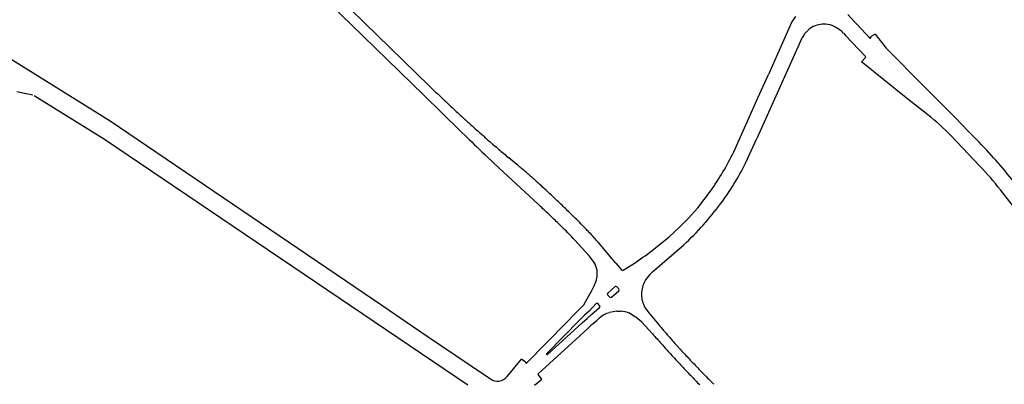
# Model space of a CAD drawing. Extents: x 148869 to 161638, y 453607 to 469810.
# Tile 846 of 1056: x 159124.27 to 159128.04, y 459845.82 to 459847.22. Entities that reach past the tile are written whole.
import ezdxf

# ---------------------------------------------------------------- set-up
doc = ezdxf.new("R2010")
doc.units = 0
doc.layers.add('LKI_V01_KANTRIJWEG', color=252, linetype='CONTINUOUS')

msp = doc.modelspace()

# ---------------------------------------------------------------- linework, layer by layer
at = {"layer": 'LKI_V01_KANTRIJWEG'}
for p, q in [((159125.836, 459846.9638), (159124.8633, 459847.9135)), ((159125.836, 459846.9638), (159124.8633, 459847.9135)), ((159127.4375, 459847.2375), (159127.465, 459847.2086)), ((159127.4375, 459847.2375), (159127.465, 459847.2086)), ((159127.465, 459847.2086), (159127.4734, 459847.1997)), ((159127.465, 459847.2086), (159127.4734, 459847.1997)), ((159127.2168, 459847.195), (159127.1336, 459847.0077)), ((159127.2168, 459847.195), (159127.1336, 459847.0077)), ((159127.3877, 459847.1906), (159127.3861, 459847.1914)), ((159127.3877, 459847.1906), (159127.3861, 459847.1914)), ((159127.4206, 459847.1662), (159127.4286, 459847.157)), ((159127.4206, 459847.1662), (159127.4286, 459847.157)), ((159127.4734, 459847.1997), (159127.5222, 459847.1467)), ((159127.4734, 459847.1997), (159127.5222, 459847.1467)), ((159127.4286, 459847.157), (159127.5058, 459847.0771)), ((159127.4286, 459847.157), (159127.5058, 459847.0771)), ((159127.5426, 459847.1625), (159127.5245, 459847.1517)), ((159127.5426, 459847.1625), (159127.5245, 459847.1517)), ((159127.5257, 459847.1498), (159127.5245, 459847.1517)), ((159127.5257, 459847.1498), (159127.5245, 459847.1517)), ((159127.2511, 459847.1237), (159127.0901, 459846.7633)), ((159127.2511, 459847.1237), (159127.0901, 459846.7633)), ((159127.4906, 459847.0567), (159127.505, 459847.0729)), ((159127.4906, 459847.0567), (159127.505, 459847.0729)), ((159127.6614, 459846.9188), (159127.4906, 459847.0567)), ((159127.6614, 459846.9188), (159127.4906, 459847.0567)), ((159127.095, 459846.9207), (159127.1336, 459847.0077)), ((159127.095, 459846.9207), (159127.1336, 459847.0077)), ((159124.2583, 459846.9422), (159124.2868, 459846.9366)), ((159124.2583, 459846.9422), (159124.2868, 459846.9366)), ((159124.2868, 459846.9366), (159124.3189, 459846.9304)), ((159124.2868, 459846.9366), (159124.3189, 459846.9304)), ((159127.0012, 459846.7119), (159127.095, 459846.9207)), ((159127.0012, 459846.7119), (159127.095, 459846.9207)), ((159127.7436, 459846.8537), (159127.6614, 459846.9188)), ((159127.7436, 459846.8537), (159127.6614, 459846.9188)), ((159127.0466, 459846.6679), (159127.0901, 459846.7633)), ((159127.0466, 459846.6679), (159127.0901, 459846.7633)), ((159127.9427, 459846.6574), (159127.8327, 459846.7733)), ((159127.9427, 459846.6574), (159127.8327, 459846.7733)), ((159126.1711, 459846.6634), (159126.1403, 459846.689)), ((159126.1711, 459846.6634), (159126.1403, 459846.689)), ((159126.1711, 459846.6634), (159126.1403, 459846.689)), ((159126.1711, 459846.6634), (159126.1403, 459846.689)), ((159126.7539, 459846.3868), (159126.7948, 459846.4246)), ((159126.7539, 459846.3868), (159126.7948, 459846.4246)), ((159126.3921, 459846.3746), (159126.4492, 459846.3122)), ((159126.3921, 459846.3746), (159126.4492, 459846.3122)), ((159126.696, 459846.3397), (159126.7539, 459846.3868)), ((159126.696, 459846.3397), (159126.7539, 459846.3868)), ((159126.504, 459846.3404), (159126.482, 459846.3653)), ((159126.504, 459846.3404), (159126.482, 459846.3653)), ((159126.504, 459846.3404), (159126.482, 459846.3653)), ((159126.504, 459846.3404), (159126.482, 459846.3653)), ((159126.5289, 459846.3104), (159126.504, 459846.3404)), ((159126.5289, 459846.3104), (159126.504, 459846.3404)), ((159126.5289, 459846.3104), (159126.504, 459846.3404)), ((159126.5289, 459846.3104), (159126.504, 459846.3404)), ((159126.6908, 459846.2519), (159126.81, 459846.3559)), ((159126.6908, 459846.2519), (159126.81, 459846.3559)), ((159126.4666, 459846.2881), (159126.4492, 459846.3122)), ((159126.4666, 459846.2881), (159126.4492, 459846.3122)), ((159126.5499, 459846.2857), (159126.5289, 459846.3104)), ((159126.5499, 459846.2857), (159126.5289, 459846.3104)), ((159126.5499, 459846.2857), (159126.5289, 459846.3104)), ((159126.5499, 459846.2857), (159126.5289, 459846.3104)), ((159126.5499, 459846.2857), (159126.5713, 459846.2598)), ((159126.5499, 459846.2857), (159126.5713, 459846.2598)), ((159126.5499, 459846.2857), (159126.5713, 459846.2598)), ((159126.5499, 459846.2857), (159126.5713, 459846.2598)), ((159126.5777, 459846.2587), (159126.6272, 459846.2899)), ((159126.5777, 459846.2587), (159126.6272, 459846.2899)), ((159126.467, 459846.2005), (159126.4552, 459846.1772)), ((159126.467, 459846.2005), (159126.4552, 459846.1772)), ((159126.5479, 459846.1958), (159126.5189, 459846.1708)), ((159126.5479, 459846.1958), (159126.5189, 459846.1708)), ((159126.5618, 459846.1869), (159126.5543, 459846.1946)), ((159126.5618, 459846.1869), (159126.5543, 459846.1946)), ((159126.5183, 459846.1637), (159126.5268, 459846.1547)), ((159126.5183, 459846.1637), (159126.5268, 459846.1547)), ((159126.5338, 459846.1551), (159126.5617, 459846.1798)), ((159126.5338, 459846.1551), (159126.5617, 459846.1798)), ((159125.6587, 459846.1216), (159125.7517, 459846.0587)), ((159125.6587, 459846.1216), (159125.7517, 459846.0587)), ((159126.4272, 459846.1259), (159126.4099, 459846.1087)), ((159126.4272, 459846.1259), (159126.4099, 459846.1087)), ((159126.4746, 459846.1314), (159126.448, 459846.1021)), ((159126.4746, 459846.1314), (159126.448, 459846.1021)), ((159126.4584, 459846.0905), (159126.4878, 459846.1159)), ((159126.4584, 459846.0905), (159126.4878, 459846.1159)), ((159126.4881, 459846.1229), (159126.4815, 459846.1309)), ((159126.4881, 459846.1229), (159126.4815, 459846.1309)), ((159126.3616, 459846.0587), (159126.3933, 459846.091)), ((159126.3616, 459846.0587), (159126.3933, 459846.091)), ((159126.4091, 459846.1078), (159126.3933, 459846.091)), ((159126.4091, 459846.1078), (159126.3933, 459846.091)), ((159126.4099, 459846.1087), (159126.4091, 459846.1078)), ((159126.4099, 459846.1087), (159126.4091, 459846.1078)), ((159126.4306, 459846.0858), (159126.4121, 459846.0684)), ((159126.4306, 459846.0858), (159126.4121, 459846.0684)), ((159126.4223, 459846.0581), (159126.44, 459846.0741)), ((159126.4223, 459846.0581), (159126.44, 459846.0741)), ((159126.448, 459846.1021), (159126.4306, 459846.0858)), ((159126.448, 459846.1021), (159126.4306, 459846.0858)), ((159126.4584, 459846.0905), (159126.44, 459846.0741)), ((159126.4584, 459846.0905), (159126.44, 459846.0741)), ((159126.4773, 459846.0666), (159126.4858, 459846.0745)), ((159126.4773, 459846.0666), (159126.4858, 459846.0745)), ((159126.5532, 459846.1016), (159126.5256, 459846.096)), ((159126.5532, 459846.1016), (159126.5256, 459846.096)), ((159126.5532, 459846.1016), (159126.5685, 459846.1013)), ((159126.5532, 459846.1016), (159126.5685, 459846.1013)), ((159126.6256, 459846.0792), (159126.5993, 459846.0947)), ((159126.6256, 459846.0792), (159126.5993, 459846.0947)), ((159126.6268, 459846.0783), (159126.6256, 459846.0792)), ((159126.6268, 459846.0783), (159126.6256, 459846.0792)), ((159126.6497, 459846.06), (159126.6268, 459846.0783)), ((159126.6497, 459846.06), (159126.6268, 459846.0783)), ((159126.672, 459846.1001), (159126.6764, 459846.0954)), ((159126.672, 459846.1001), (159126.6764, 459846.0954)), ((159126.6764, 459846.0954), (159126.714, 459846.0494)), ((159126.6764, 459846.0954), (159126.714, 459846.0494)), ((159125.7517, 459846.0587), (159125.8284, 459846.0065)), ((159125.7517, 459846.0587), (159125.8284, 459846.0065)), ((159126.2085, 459845.9032), (159126.3616, 459846.0587)), ((159126.2085, 459845.9032), (159126.3616, 459846.0587)), ((159126.4121, 459846.0684), (159126.2856, 459845.9395)), ((159126.4121, 459846.0684), (159126.2856, 459845.9395)), ((159126.3906, 459846.0291), (159126.4223, 459846.0581)), ((159126.3906, 459846.0291), (159126.4223, 459846.0581)), ((159126.4428, 459846.0358), (159126.412, 459846.0075)), ((159126.4428, 459846.0358), (159126.412, 459846.0075)), ((159126.4428, 459846.0358), (159126.4597, 459846.0516)), ((159126.4428, 459846.0358), (159126.4597, 459846.0516)), ((159126.4597, 459846.0516), (159126.4773, 459846.0666)), ((159126.4597, 459846.0516), (159126.4773, 459846.0666)), ((159126.6497, 459846.06), (159126.6903, 459846.015)), ((159126.6497, 459846.06), (159126.6903, 459846.015)), ((159125.8284, 459846.0065), (159125.9921, 459845.8954)), ((159125.8284, 459846.0065), (159125.9921, 459845.8954)), ((159126.412, 459846.0075), (159126.253, 459845.8622)), ((159126.412, 459846.0075), (159126.253, 459845.8622)), ((159126.2891, 459845.9362), (159126.3906, 459846.0291)), ((159126.2891, 459845.9362), (159126.3906, 459846.0291)), ((159125.9921, 459845.8954), (159126.0698, 459845.8421)), ((159125.9921, 459845.8954), (159126.0698, 459845.8421)), ((159126.1342, 459845.8512), (159126.1884, 459845.9181)), ((159126.1342, 459845.8512), (159126.1884, 459845.9181)), ((159126.2049, 459845.9067), (159126.1884, 459845.9181)), ((159126.2049, 459845.9067), (159126.1884, 459845.9181)), ((159126.2674, 459845.8415), (159126.2529, 459845.859)), ((159126.2674, 459845.8415), (159126.2529, 459845.859)), ((159126.2384, 459845.8181), (159126.2674, 459845.8415)), ((159126.2384, 459845.8181), (159126.2674, 459845.8415))]:
    msp.add_line(p, q, dxfattribs=at)
for points in [[(159124.8567, 459847.8645), (159124.9584, 459847.7647), (159125.112, 459847.6147), (159125.2514, 459847.4787), (159125.3974, 459847.3359), (159125.5366, 459847.1997), (159125.6758, 459847.064), (159125.8151, 459846.9284), (159125.9545, 459846.7922), (159125.9792, 459846.7681)], [(159124.8567, 459847.8645), (159124.9584, 459847.7647), (159125.112, 459847.6147), (159125.2514, 459847.4787), (159125.3974, 459847.3359), (159125.5366, 459847.1997), (159125.6758, 459847.064), (159125.8151, 459846.9284), (159125.9545, 459846.7922), (159125.9792, 459846.7681)], [(159123.2153, 459847.6925), (159123.5844, 459847.473), (159124.6154, 459846.83), (159125.6587, 459846.1216)], [(159123.2153, 459847.6925), (159123.5844, 459847.473), (159124.6154, 459846.83), (159125.6587, 459846.1216)], [(159127.5426, 459847.1625), (159127.5847, 459847.1092), (159127.7318, 459846.9603)], [(159127.5426, 459847.1625), (159127.5847, 459847.1092), (159127.7318, 459846.9603)], [(159127.7318, 459846.9603), (159127.8493, 459846.8414), (159127.8985, 459846.7913), (159127.9405, 459846.7484)], [(159127.7318, 459846.9603), (159127.8493, 459846.8414), (159127.8985, 459846.7913), (159127.9405, 459846.7484)], [(159124.3243, 459846.9274), (159124.5931, 459846.7606), (159125.9832, 459845.8195)], [(159124.3243, 459846.9274), (159124.5931, 459846.7606), (159125.9832, 459845.8195)], [(159126.0565, 459846.6935), (159126.1019, 459846.6506), (159126.2522, 459846.5113)], [(159126.0565, 459846.6935), (159126.1019, 459846.6506), (159126.2522, 459846.5113)], [(159128.4145, 459846.048), (159128.1227, 459846.4363), (159128.0982, 459846.4681), (159128.0215, 459846.5665)], [(159128.4145, 459846.048), (159128.1227, 459846.4363), (159128.0982, 459846.4681), (159128.0215, 459846.5665)], [(159126.7948, 459846.4246), (159126.8262, 459846.457), (159126.8633, 459846.4978), (159126.9119, 459846.5609)], [(159126.7948, 459846.4246), (159126.8262, 459846.457), (159126.8633, 459846.4978), (159126.9119, 459846.5609)], [(159126.4552, 459846.1772), (159126.428, 459846.1266), (159126.4272, 459846.1259)], [(159126.4552, 459846.1772), (159126.428, 459846.1266), (159126.4272, 459846.1259)]]:
    msp.add_lwpolyline(points, dxfattribs=at)
for centre, radius, start, end in [((159127.4577, 459847.0779), 0.2679, 145.457, 154.0752), ((159127.4577, 459847.0779), 0.2679, 145.457, 154.0752), ((159127.3764, 459847.0787), 0.1339, 125.6278, 143.2884), ((159127.3764, 459847.0787), 0.1339, 125.6278, 143.2884), ((159127.3495, 459847.0971), 0.1038, 102.5633, 119.4713), ((159127.3495, 459847.0971), 0.1038, 102.5633, 119.4713), ((159127.3453, 459847.1161), 0.0844, 85.1549, 102.5627), ((159127.3453, 459847.1161), 0.0844, 85.1549, 102.5627), ((159127.3463, 459847.1078), 0.0926, 64.5285, 86.2104), ((159127.3463, 459847.1078), 0.0926, 64.5285, 86.2104), ((159127.3304, 459847.0791), 0.1253, 44.0004, 62.8245), ((159127.3304, 459847.0791), 0.1253, 44.0004, 62.8245), ((159127.426, 459847.0563), 0.1874, 146.8569, 158.92), ((159127.426, 459847.0563), 0.1874, 146.8569, 158.92), ((159127.5235, 459847.1488), 0.00248, 237.6155, 25.0511), ((159127.5235, 459847.1488), 0.00248, 237.6155, 25.0511), ((159127.5035, 459847.0753), 0.00289, 301.0909, 37.8491), ((159127.5035, 459847.0753), 0.00289, 301.0909, 37.8491), ((159132.4088, 459853.8481), 9.5182, 226.32627, 226.66835), ((159132.4088, 459853.8481), 9.5182, 226.32627, 226.66835), ((159132.4088, 459853.8481), 9.5182, 226.32627, 226.66835), ((159132.4088, 459853.8481), 9.5182, 226.32627, 226.66835), ((159132.9829, 459854.4584), 10.356, 226.67523, 226.98965), ((159132.9829, 459854.4584), 10.356, 226.67523, 226.98965), ((159132.9829, 459854.4584), 10.356, 226.67523, 226.98965), ((159132.9829, 459854.4584), 10.356, 226.67523, 226.98965), ((159131.7, 459853.081), 8.4738, 226.97941, 227.35724), ((159131.7, 459853.081), 8.4738, 226.97941, 227.35724), ((159131.7, 459853.081), 8.4738, 226.97941, 227.35724), ((159131.7, 459853.081), 8.4738, 226.97941, 227.35724), ((159129.3239, 459850.4976), 4.9638, 227.3317, 227.8053), ((159129.3239, 459850.4976), 4.9638, 227.3317, 227.8053), ((159129.3239, 459850.4976), 4.9638, 227.3317, 227.8053), ((159129.3239, 459850.4976), 4.9638, 227.3317, 227.8053), ((159127.2547, 459846.2217), 0.7989, 43.6543, 52.2734), ((159127.2547, 459846.2217), 0.7989, 43.6543, 52.2734), ((159130.9215, 459852.2565), 7.3399, 227.78788, 228.25202), ((159130.9215, 459852.2565), 7.3399, 227.78788, 228.25202), ((159130.9215, 459852.2565), 7.3399, 227.78788, 228.25202), ((159130.9215, 459852.2565), 7.3399, 227.78788, 228.25202), ((159133.6849, 459854.6699), 11.037, 225.71987, 226.27788), ((159133.6849, 459854.6699), 11.037, 225.71987, 226.27788), ((159128.052, 459849.0375), 3.0276, 228.2038, 228.9677), ((159128.052, 459849.0375), 3.0276, 228.2038, 228.9677), ((159128.052, 459849.0375), 3.0276, 228.2038, 228.9677), ((159128.052, 459849.0375), 3.0276, 228.2038, 228.9677), ((159128.5758, 459849.6305), 3.8188, 228.8801, 229.6281), ((159128.5758, 459849.6305), 3.8188, 228.8801, 229.6281), ((159128.5758, 459849.6305), 3.8188, 228.8801, 229.6281), ((159128.5758, 459849.6305), 3.8188, 228.8801, 229.6281), ((159128.6823, 459849.748), 3.9773, 229.5558, 230.2739), ((159128.6823, 459849.748), 3.9773, 229.5558, 230.2739), ((159128.6823, 459849.748), 3.9773, 229.5558, 230.2739), ((159128.6823, 459849.748), 3.9773, 229.5558, 230.2739), ((159126.3927, 459845.2546), 2.151, 38.2478, 43.9828), ((159126.3927, 459845.2546), 2.151, 38.2478, 43.9828), ((159126.0614, 459847.1657), 1.0436, 324.5847, 334.2293), ((159126.0614, 459847.1657), 1.0436, 324.5847, 334.2293), ((159124.6941, 459844.884), 2.3125, 49.2813, 50.3046), ((159124.6941, 459844.884), 2.3125, 49.2813, 50.3046), ((159124.6941, 459844.884), 2.3125, 49.2813, 50.3046), ((159124.6941, 459844.884), 2.3125, 49.2813, 50.3046), ((159126.0287, 459847.1897), 1.1439, 323.7293, 332.859), ((159126.0287, 459847.1897), 1.1439, 323.7293, 332.859), ((159127.0346, 459845.7901), 1.2557, 38.1933, 43.6867), ((159127.0346, 459845.7901), 1.2557, 38.1933, 43.6867), ((159124.6332, 459844.8063), 2.4111, 48.4069, 49.3883), ((159124.6332, 459844.8063), 2.4111, 48.4069, 49.3883), ((159124.6332, 459844.8063), 2.4111, 48.4069, 49.3883), ((159124.6332, 459844.8063), 2.4111, 48.4069, 49.3883), ((159125.074, 459845.3), 1.7493, 47.4917, 48.4713), ((159125.074, 459845.3), 1.7493, 47.4917, 48.4713), ((159125.074, 459845.3), 1.7493, 47.4917, 48.4713), ((159125.074, 459845.3), 1.7493, 47.4917, 48.4713), ((159123.1522, 459843.1922), 4.6017, 46.9678, 47.5861), ((159123.1522, 459843.1922), 4.6017, 46.9678, 47.5861), ((159123.1522, 459843.1922), 4.6017, 46.9678, 47.5861), ((159123.1522, 459843.1922), 4.6017, 46.9678, 47.5861), ((159121.8592, 459841.8046), 6.4984, 46.46256, 46.98307), ((159121.8592, 459841.8046), 6.4984, 46.46256, 46.98307), ((159121.8592, 459841.8046), 6.4984, 46.46256, 46.98307), ((159121.8592, 459841.8046), 6.4984, 46.46256, 46.98307), ((159124.0241, 459844.0794), 3.2982, 46.6152, 47.5039), ((159124.0241, 459844.0794), 3.2982, 46.6152, 47.5039), ((159123.8044, 459843.8491), 3.6763, 45.7456, 46.491), ((159123.8044, 459843.8491), 3.6763, 45.7456, 46.491), ((159123.8044, 459843.8491), 3.6763, 45.7456, 46.491), ((159123.8044, 459843.8491), 3.6763, 45.7456, 46.491), ((159126.033, 459847.1943), 1.1431, 312.8242, 323.4154), ((159126.033, 459847.1943), 1.1431, 312.8242, 323.4154), ((159123.9381, 459843.9863), 3.425, 45.7839, 46.6397), ((159123.9381, 459843.9863), 3.425, 45.7839, 46.6397), ((159123.1031, 459843.1235), 4.6854, 45.0914, 45.7954), ((159123.1031, 459843.1235), 4.6854, 45.0914, 45.7954), ((159123.1031, 459843.1235), 4.6854, 45.0914, 45.7954), ((159123.1031, 459843.1235), 4.6854, 45.0914, 45.7954), ((159123.5842, 459843.6181), 3.9357, 44.9342, 45.8298), ((159123.5842, 459843.6181), 3.9357, 44.9342, 45.8298), ((159125.4325, 459845.4602), 1.386, 43.8531, 45.0946), ((159125.4325, 459845.4602), 1.386, 43.8531, 45.0946), ((159125.4325, 459845.4602), 1.386, 43.8531, 45.0946), ((159125.4325, 459845.4602), 1.386, 43.8531, 45.0946), ((159124.8348, 459844.8864), 2.2145, 42.5191, 43.8458), ((159124.8348, 459844.8864), 2.2145, 42.5191, 43.8458), ((159124.8348, 459844.8864), 2.2145, 42.5191, 43.8458), ((159124.8348, 459844.8864), 2.2145, 42.5191, 43.8458), ((159125.2951, 459845.3666), 1.4898, 42.5788, 43.8015), ((159125.2951, 459845.3666), 1.4898, 42.5788, 43.8015), ((159124.8739, 459845.017), 2.0986, 39.9765, 40.6094), ((159124.8739, 459845.017), 2.0986, 39.9765, 40.6094), ((159124.8739, 459845.017), 2.0986, 39.9765, 40.6094), ((159124.8739, 459845.017), 2.0986, 39.9765, 40.6094), ((159126.0944, 459847.0981), 0.968, 303.3964, 308.4201), ((159126.0944, 459847.0981), 0.968, 303.3964, 308.4201), ((159126.4121, 459846.2501), 0.0664, 7.3394, 34.8632), ((159126.4121, 459846.2501), 0.0664, 7.3394, 34.8632), ((159126.3857, 459846.2459), 0.0932, 330.7968, 7.796), ((159126.3857, 459846.2459), 0.0932, 330.7968, 7.796), ((159126.5751, 459846.2626), 0.0047, 216.3621, 303.5503), ((159126.5751, 459846.2626), 0.0047, 216.3621, 303.5503), ((159126.5751, 459846.2626), 0.0047, 216.3621, 303.5503), ((159126.5751, 459846.2626), 0.0047, 216.3621, 303.5503), ((159126.763, 459846.1614), 0.1158, 128.5985, 160.678), ((159126.763, 459846.1614), 0.1158, 128.5985, 160.678), ((159126.5504, 459846.1914), 0.00506, 38.941, 119.5723), ((159126.5504, 459846.1914), 0.00506, 38.941, 119.5723), ((159126.5581, 459846.1833), 0.00507, 315.2417, 43.9502), ((159126.5581, 459846.1833), 0.00507, 315.2417, 43.9502), ((159126.7471, 459846.1662), 0.0991, 160.2886, 191.6088), ((159126.7471, 459846.1662), 0.0991, 160.2886, 191.6088), ((159126.7471, 459846.1662), 0.0991, 160.2886, 191.6088), ((159126.7471, 459846.1662), 0.0991, 160.2886, 191.6088), ((159126.5226, 459846.1669), 0.00535, 133.9471, 216.8211), ((159126.5226, 459846.1669), 0.00535, 133.9471, 216.8211), ((159126.53, 459846.159), 0.0054, 232.6033, 314.6704), ((159126.53, 459846.159), 0.0054, 232.6033, 314.6704), ((159126.4778, 459846.1276), 0.00489, 41.1068, 129.6584), ((159126.4778, 459846.1276), 0.00489, 41.1068, 129.6584), ((159126.4844, 459846.1195), 0.00501, 313.8163, 42.7567), ((159126.4844, 459846.1195), 0.00501, 313.8163, 42.7567), ((159126.7617, 459846.1711), 0.1144, 192.4916, 218.3466), ((159126.7617, 459846.1711), 0.1144, 192.4916, 218.3466), ((159126.552, 459845.9998), 0.0997, 105.3475, 131.5374), ((159126.552, 459845.9998), 0.0997, 105.3475, 131.5374), ((159126.563, 459846.0019), 0.0996, 68.6795, 86.8667), ((159126.563, 459846.0019), 0.0996, 68.6795, 86.8667), ((159129.5387, 459848.4779), 3.7251, 220.6871, 221.568), ((159129.5387, 459848.4779), 3.7251, 220.6871, 221.568), ((159128.5364, 459847.6311), 2.4536, 221.2012, 222.4323), ((159128.5364, 459847.6311), 2.4536, 221.2012, 222.4323), ((159128.3436, 459847.361), 2.0903, 220.398, 221.2437), ((159128.3436, 459847.361), 2.0903, 220.398, 221.2437), ((159128.9891, 459847.9516), 3.0047, 221.1177, 222.0816), ((159128.9891, 459847.9516), 3.0047, 221.1177, 222.0816), ((159127.9279, 459846.9957), 1.5369, 221.2185, 222.1374), ((159127.9279, 459846.9957), 1.5369, 221.2185, 222.1374), ((159127.5594, 459846.6608), 1.039, 222.0788, 223.1579), ((159127.5594, 459846.6608), 1.039, 222.0788, 223.1579), ((159126.2873, 459845.9378), 0.0024, 134.7579, 316.7609), ((159126.2873, 459845.9378), 0.0024, 134.7579, 316.7609), ((159128.0549, 459847.1073), 1.7455, 222.0627, 223.0408), ((159128.0549, 459847.1073), 1.7455, 222.0627, 223.0408), ((159132.3646, 459851.1521), 7.6164, 223.07897, 223.44559), ((159132.3646, 459851.1521), 7.6164, 223.07897, 223.44559), ((159126.207, 459845.9053), 0.00254, 145.937, 304.7123), ((159126.207, 459845.9053), 0.00254, 145.937, 304.7123), ((159130.4852, 459849.3718), 5.0673, 222.9991, 223.6198), ((159130.4852, 459849.3718), 5.0673, 222.9991, 223.6198), ((159132.0698, 459850.8691), 7.2078, 223.42364, 223.86282), ((159132.0698, 459850.8691), 7.2078, 223.42364, 223.86282), ((159126.0971, 459845.8811), 0.0476, 234.9657, 321.0625), ((159126.0971, 459845.8811), 0.0476, 234.9657, 321.0625), ((159126.2547, 459845.8605), 0.00244, 135.7464, 219.6863), ((159126.2547, 459845.8605), 0.00244, 135.7464, 219.6863), ((159131.1264, 459849.9739), 5.9469, 223.55772, 224.0884), ((159131.1264, 459849.9739), 5.9469, 223.55772, 224.0884), ((159128.3189, 459847.2594), 2.0021, 223.7629, 224.5974), ((159128.3189, 459847.2594), 2.0021, 223.7629, 224.5974), ((159129.4741, 459848.3929), 3.6204, 224.5345, 225.2507), ((159129.4741, 459848.3929), 3.6204, 224.5345, 225.2507), ((159133.7822, 459852.557), 9.6517, 224.133, 224.2717), ((159133.7822, 459852.557), 9.6517, 224.133, 224.2717)]:
    msp.add_arc(centre, radius, start, end, dxfattribs=at)

doc.saveas('drawing.dxf')
